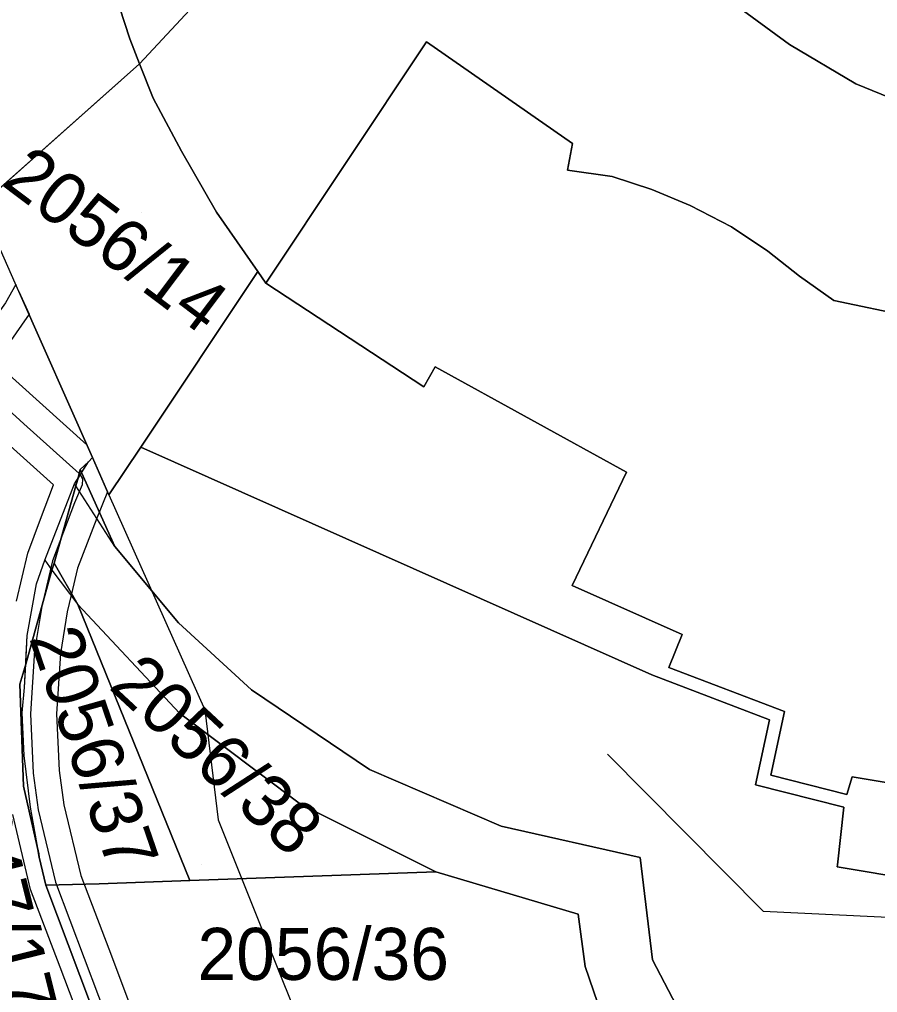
# Model space of a CAD drawing. Extents: x -263423 to -261326, y -1240067 to -1237864.
# Drawn here: x -262424.15 to -262391.16, y -1239342.73 to -1239305.34 of the extents above; entities that cross this region are included whole.
import ezdxf

# ---------------------------------------------------------------- set-up
doc = ezdxf.new("R2010")
doc.units = 0
for name, color, linetype in [('body_kn', 7, 'Continuous'), ('kladpar_druhypozemkov', 7, 'Continuous'), ('kladpar_hranice', 7, 'Continuous'), ('kladpar_parcelnecisla', 7, 'Continuous'), ('kladpar_plochy', 7, 'Continuous'), ('tarchy_linie', 7, 'Continuous'), ('zappar_hrandruhpozemk', 7, 'Continuous')]:
    doc.layers.add(name, color=color, linetype=linetype)

msp = doc.modelspace()

# ---------------------------------------------------------------- linework, layer by layer
at = {"layer": 'body_kn'}
for p, q in [((-262419.91, -1239306.09), (-262419.91, -1239306.09)), ((-262408.5, -1239306.2), (-262408.5, -1239306.2)), ((-262394.55, -1239306.3), (-262394.55, -1239306.3)), ((-262419.54, -1239307.04), (-262419.54, -1239307.04)), ((-262392, -1239307.81), (-262392, -1239307.81)), ((-262419.01, -1239308.37), (-262419.01, -1239308.37)), ((-262402.89, -1239310.11), (-262402.89, -1239310.11)), ((-262417.92, -1239310.4), (-262417.92, -1239310.4)), ((-262403.08, -1239311.13), (-262403.08, -1239311.13)), ((-262401.36, -1239311.37), (-262401.36, -1239311.37)), ((-262399.84, -1239311.87), (-262399.84, -1239311.87)), ((-262398.37, -1239312.49), (-262398.37, -1239312.49)), ((-262416.57, -1239312.74), (-262416.57, -1239312.74)), ((-262396.78, -1239313.31), (-262396.78, -1239313.31)), ((-262395.38, -1239314.25), (-262395.38, -1239314.25)), ((-262414.99, -1239315.03), (-262414.99, -1239315.03)), ((-262414.68, -1239315.48), (-262414.68, -1239315.48)), ((-262394.17, -1239315.2), (-262394.17, -1239315.2)), ((-262392.84, -1239316.14), (-262392.84, -1239316.14)), ((-262423.78, -1239316.67), (-262423.78, -1239316.67)), ((-262408.17, -1239318.69), (-262408.17, -1239318.69)), ((-262408.61, -1239319.46), (-262408.61, -1239319.46)), ((-262423.98, -1239320.88), (-262423.98, -1239320.88)), ((-262421.56, -1239321.69), (-262421.56, -1239321.69)), ((-262419.49, -1239321.78), (-262419.49, -1239321.78)), ((-262421.34, -1239322.18), (-262421.34, -1239322.18)), ((-262421.81, -1239322.64), (-262421.81, -1239322.64)), ((-262421.5, -1239322.34), (-262421.5, -1239322.34)), ((-262421.5, -1239322.34), (-262421.5, -1239322.34)), ((-262421.91, -1239323), (-262421.91, -1239323)), ((-262421.91, -1239323), (-262421.91, -1239323)), ((-262421.85, -1239322.79), (-262421.85, -1239322.79)), ((-262421.81, -1239322.84), (-262421.81, -1239322.84)), ((-262421.76, -1239322.75), (-262421.76, -1239322.75)), ((-262421.76, -1239322.75), (-262421.76, -1239322.75)), ((-262421.73, -1239322.99), (-262421.73, -1239322.99)), ((-262400.82, -1239322.74), (-262400.82, -1239322.74)), ((-262422.84, -1239323.23), (-262422.84, -1239323.23)), ((-262422.03, -1239323.19), (-262422.03, -1239323.19)), ((-262422.03, -1239323.19), (-262422.03, -1239323.19)), ((-262421.98, -1239323.26), (-262421.98, -1239323.26)), ((-262421.98, -1239323.26), (-262421.98, -1239323.26)), ((-262421.74, -1239323.23), (-262421.74, -1239323.23)), ((-262420.76, -1239323.49), (-262420.76, -1239323.49)), ((-262420.71, -1239323.61), (-262420.71, -1239323.61)), ((-262420.71, -1239323.61), (-262420.71, -1239323.61)), ((-262422.03, -1239323.92), (-262422.03, -1239323.92)), ((-262421.18, -1239324.5), (-262421.18, -1239324.5)), ((-262423.34, -1239324.54), (-262423.34, -1239324.54)), ((-262420.48, -1239325.6), (-262420.48, -1239325.6)), ((-262420.48, -1239325.6), (-262420.48, -1239325.6)), ((-262423.83, -1239325.85), (-262423.83, -1239325.85)), ((-262423.18, -1239326.12), (-262423.18, -1239326.12)), ((-262423.18, -1239326.12), (-262423.18, -1239326.12)), ((-262422.88, -1239326.15), (-262422.88, -1239326.15)), ((-262422.82, -1239326.23), (-262422.82, -1239326.23)), ((-262422.9, -1239326.5), (-262422.9, -1239326.5)), ((-262422.9, -1239326.5), (-262422.9, -1239326.5)), ((-262421.92, -1239326.43), (-262421.92, -1239326.43)), ((-262423.49, -1239327.03), (-262423.49, -1239327.03)), ((-262402.91, -1239327.09), (-262402.91, -1239327.09)), ((-262422.16, -1239327.46), (-262422.16, -1239327.46)), ((-262421.9, -1239327.82), (-262421.9, -1239327.82)), ((-262423.29, -1239327.9), (-262423.29, -1239327.9)), ((-262422.31, -1239328.11), (-262422.31, -1239328.11)), ((-262418.04, -1239328.53), (-262418.04, -1239328.53)), ((-262423.85, -1239329.01), (-262423.85, -1239329.01)), ((-262398.68, -1239328.97), (-262398.68, -1239328.97)), ((-262423.57, -1239329.59), (-262423.57, -1239329.59)), ((-262422.57, -1239329.7), (-262422.57, -1239329.7)), ((-262423.91, -1239330.11), (-262423.91, -1239330.11)), ((-262423.91, -1239330.11), (-262423.91, -1239330.11)), ((-262399.19, -1239330.24), (-262399.19, -1239330.24)), ((-262399.84, -1239330.53), (-262399.84, -1239330.53)), ((-262424.13, -1239330.89), (-262424.13, -1239330.89)), ((-262423.96, -1239331.01), (-262423.96, -1239331.01)), ((-262415.23, -1239331.1), (-262415.23, -1239331.1)), ((-262424.04, -1239331.99), (-262424.04, -1239331.99)), ((-262424.04, -1239331.99), (-262424.04, -1239331.99)), ((-262418, -1239332), (-262418, -1239332)), ((-262417.02, -1239331.87), (-262417.02, -1239331.87)), ((-262394.74, -1239331.94), (-262394.74, -1239331.94)), ((-262423.73, -1239332.02), (-262423.73, -1239332.02)), ((-262422.72, -1239332.02), (-262422.72, -1239332.02)), ((-262395.32, -1239332.25), (-262395.32, -1239332.25)), ((-262423.97, -1239333.62), (-262423.97, -1239333.62)), ((-262423.97, -1239333.62), (-262423.97, -1239333.62)), ((-262401.55, -1239333.58), (-262401.55, -1239333.58)), ((-262422.62, -1239334.2), (-262422.62, -1239334.2)), ((-262410.7, -1239334.16), (-262410.7, -1239334.16)), ((-262423.62, -1239334.3), (-262423.62, -1239334.3)), ((-262395.27, -1239334.38), (-262395.27, -1239334.38)), ((-262392.14, -1239334.45), (-262392.14, -1239334.45)), ((-262424, -1239334.8), (-262424, -1239334.8)), ((-262395.86, -1239334.75), (-262395.86, -1239334.75)), ((-262392.34, -1239335.12), (-262392.34, -1239335.12)), ((-262423.72, -1239335.61), (-262423.72, -1239335.61)), ((-262423.43, -1239335.72), (-262423.43, -1239335.72)), ((-262422.44, -1239335.52), (-262422.44, -1239335.52)), ((-262413.35, -1239335.49), (-262413.35, -1239335.49)), ((-262392.46, -1239335.61), (-262392.46, -1239335.61)), ((-262416.51, -1239336.1), (-262416.51, -1239336.1)), ((-262405.63, -1239336.34), (-262405.63, -1239336.34)), ((-262423.41, -1239337.41), (-262423.41, -1239337.41)), ((-262423.41, -1239337.41), (-262423.41, -1239337.41)), ((-262423.39, -1239337.53), (-262423.39, -1239337.53)), ((-262423.39, -1239337.53), (-262423.39, -1239337.53)), ((-262400.29, -1239337.54), (-262400.29, -1239337.54)), ((-262392.72, -1239337.9), (-262392.72, -1239337.9)), ((-262392.71, -1239337.83), (-262392.71, -1239337.83)), ((-262421.79, -1239338.24), (-262421.79, -1239338.24)), ((-262408.15, -1239338.09), (-262408.15, -1239338.09)), ((-262423.14, -1239338.61), (-262423.14, -1239338.61)), ((-262423.14, -1239338.61), (-262423.14, -1239338.61)), ((-262422.77, -1239338.49), (-262422.77, -1239338.49)), ((-262421.08, -1239338.56), (-262421.08, -1239338.56)), ((-262417.6, -1239338.43), (-262417.6, -1239338.43)), ((-262417.6, -1239338.43), (-262417.6, -1239338.43)), ((-262423.72, -1239338.77), (-262423.72, -1239338.77)), ((-262415.03, -1239339.81), (-262415.03, -1239339.81)), ((-262402.67, -1239339.72), (-262402.67, -1239339.72)), ((-262395.56, -1239339.61), (-262395.56, -1239339.61)), ((-262420.72, -1239341.05), (-262420.72, -1239341.05)), ((-262421.66, -1239341.42), (-262421.66, -1239341.42)), ((-262399.82, -1239341.48), (-262399.82, -1239341.48)), ((-262422.59, -1239341.76), (-262422.59, -1239341.76)), ((-262402.4, -1239341.73), (-262402.4, -1239341.73))]:
    msp.add_line(p, q, dxfattribs=at)
at = {"layer": 'kladpar_druhypozemkov'}
for p, q in [((-262419.47, -1239312.77), (-262419.47, -1239312.77)), ((-262422.87, -1239329.63), (-262422.87, -1239329.63)), ((-262417.14, -1239337.8), (-262417.14, -1239337.8)), ((-262410.99, -1239340.44), (-262410.99, -1239340.44))]:
    msp.add_line(p, q, dxfattribs=at)
at = {"layer": 'kladpar_hranice'}
for points in [[(-262392.51, -1239219.6), (-262397.51, -1239270.56), (-262404.97, -1239269.83), (-262407.35, -1239293.96), (-262408.99, -1239295.72), (-262419.54, -1239307.04), (-262419.91, -1239306.09), (-262420.69, -1239303.68), (-262421.21, -1239301.45), (-262421.48, -1239298.98), (-262421.62, -1239296.31), (-262421.45, -1239293.89), (-262421.08, -1239291.6), (-262421.02, -1239290.94), (-262420.49, -1239284.54), (-262420.98, -1239279.68), (-262421.54, -1239274.04), (-262423.78, -1239251.79), (-262426.02, -1239229.54)], [(-262408.99, -1239295.72), (-262407.35, -1239293.96), (-262390.84, -1239295.5), (-262365.17, -1239297.96), (-262357.78, -1239223.01), (-262340.09, -1239224.75), (-262331.64, -1239247.44), (-262330.92, -1239250.42), (-262330.53, -1239252.77), (-262330.57, -1239255.63), (-262331.19, -1239258.75), (-262332.3, -1239262.51), (-262346.55, -1239306.04), (-262357.51, -1239307.7), (-262363.64, -1239309.91), (-262373.02, -1239311.56), (-262379.68, -1239311.03), (-262389.08, -1239309), (-262392, -1239307.81), (-262394.55, -1239306.3), (-262408.99, -1239295.72)], [(-262426.02, -1239229.54), (-262423.78, -1239251.79), (-262421.54, -1239274.04), (-262420.98, -1239279.68), (-262420.49, -1239284.54), (-262421.02, -1239290.94), (-262421.08, -1239291.6), (-262421.45, -1239293.89), (-262421.62, -1239296.31), (-262421.48, -1239298.98), (-262421.21, -1239301.45), (-262420.69, -1239303.68), (-262419.91, -1239306.09), (-262419.54, -1239307.04), (-262425.65, -1239312.48), (-262426.74, -1239302.75), (-262427.83, -1239289.72), (-262428.37, -1239278.57), (-262428.21, -1239268.2), (-262427.52, -1239257.85), (-262427.38, -1239249.37), (-262428.11, -1239240.93)], [(-262389.91, -1239316.76), (-262392.84, -1239316.14), (-262394.17, -1239315.2), (-262395.38, -1239314.25), (-262396.78, -1239313.31), (-262398.37, -1239312.49), (-262399.84, -1239311.87), (-262401.36, -1239311.37), (-262403.08, -1239311.13), (-262402.89, -1239310.11), (-262408.5, -1239306.2), (-262414.68, -1239315.48), (-262414.99, -1239315.03), (-262416.57, -1239312.74), (-262417.92, -1239310.4), (-262419.01, -1239308.37), (-262419.54, -1239307.04), (-262408.99, -1239295.72), (-262394.55, -1239306.3), (-262392, -1239307.81), (-262389.08, -1239309)], [(-262380.2, -1239336.45), (-262392.14, -1239334.45), (-262392.34, -1239335.12), (-262395.27, -1239334.38), (-262394.74, -1239331.94), (-262399.19, -1239330.24), (-262398.68, -1239328.97), (-262402.91, -1239327.09), (-262400.82, -1239322.74), (-262408.17, -1239318.69), (-262408.61, -1239319.46), (-262414.68, -1239315.48), (-262408.5, -1239306.2), (-262402.89, -1239310.11), (-262403.08, -1239311.13), (-262401.36, -1239311.37), (-262399.84, -1239311.87), (-262398.37, -1239312.49), (-262396.78, -1239313.31), (-262395.38, -1239314.25), (-262394.17, -1239315.2), (-262392.84, -1239316.14), (-262389.91, -1239316.76)], [(-262420.71, -1239323.61), (-262421.34, -1239322.18), (-262424.17, -1239315.8), (-262425.65, -1239312.48), (-262419.54, -1239307.04), (-262419.01, -1239308.37), (-262417.92, -1239310.4), (-262416.57, -1239312.74), (-262414.99, -1239315.03), (-262419.49, -1239321.78), (-262420.71, -1239323.61)], [(-262380.78, -1239339.9), (-262392.72, -1239337.9), (-262392.71, -1239337.83), (-262392.46, -1239335.61), (-262395.86, -1239334.75), (-262395.32, -1239332.25), (-262399.84, -1239330.53), (-262419.49, -1239321.78), (-262414.99, -1239315.03), (-262414.68, -1239315.48), (-262408.61, -1239319.46), (-262408.17, -1239318.69), (-262400.82, -1239322.74), (-262402.91, -1239327.09), (-262398.68, -1239328.97), (-262399.19, -1239330.24), (-262394.74, -1239331.94), (-262395.27, -1239334.38), (-262392.34, -1239335.12), (-262392.14, -1239334.45), (-262380.2, -1239336.45)], [(-262424.17, -1239315.8), (-262421.34, -1239322.18), (-262421.5, -1239322.34), (-262421.81, -1239322.64), (-262421.91, -1239323), (-262421.98, -1239323.26), (-262422.82, -1239326.23), (-262422.9, -1239326.5), (-262423.91, -1239330.11), (-262424.13, -1239330.89), (-262424, -1239334.8), (-262423.41, -1239337.41), (-262423.39, -1239337.53), (-262423.14, -1239338.61), (-262420.97, -1239344.36)], [(-262390.86, -1239350.34), (-262394.96, -1239348.17), (-262397.98, -1239344.99), (-262399.82, -1239341.48), (-262400.29, -1239337.54), (-262405.63, -1239336.34), (-262410.7, -1239334.16), (-262415.23, -1239331.1), (-262418.04, -1239328.53), (-262420.48, -1239325.6), (-262421.76, -1239322.75), (-262421.81, -1239322.64), (-262421.5, -1239322.34), (-262421.34, -1239322.18), (-262420.71, -1239323.61), (-262419.49, -1239321.78), (-262399.84, -1239330.53), (-262395.32, -1239332.25), (-262395.86, -1239334.75), (-262392.46, -1239335.61), (-262392.71, -1239337.83), (-262392.72, -1239337.9), (-262380.78, -1239339.9)], [(-262401.76, -1239343.6), (-262402.4, -1239341.73), (-262402.67, -1239339.72), (-262408.15, -1239338.09), (-262413.35, -1239335.49), (-262418, -1239332), (-262421.9, -1239327.82), (-262422.82, -1239326.23), (-262421.98, -1239323.26), (-262421.91, -1239323), (-262421.81, -1239322.64), (-262421.76, -1239322.75), (-262420.48, -1239325.6), (-262418.04, -1239328.53), (-262415.23, -1239331.1), (-262410.7, -1239334.16), (-262405.63, -1239336.34), (-262400.29, -1239337.54), (-262399.82, -1239341.48), (-262397.98, -1239344.99)], [(-262417.6, -1239338.43), (-262421.08, -1239338.56), (-262423.14, -1239338.61), (-262423.39, -1239337.53), (-262423.41, -1239337.41), (-262424, -1239334.8), (-262424.13, -1239330.89), (-262423.91, -1239330.11), (-262422.9, -1239326.5), (-262422.82, -1239326.23), (-262421.9, -1239327.82), (-262417.6, -1239338.43)], [(-262417.6, -1239338.43), (-262421.9, -1239327.82), (-262418, -1239332), (-262413.35, -1239335.49), (-262408.15, -1239338.09), (-262417.6, -1239338.43)], [(-262420.97, -1239344.36), (-262423.14, -1239338.61), (-262421.08, -1239338.56), (-262417.6, -1239338.43), (-262408.15, -1239338.09), (-262402.67, -1239339.72), (-262402.4, -1239341.73), (-262401.76, -1239343.6), (-262415.28, -1239344.13), (-262417.78, -1239344.23), (-262418.6, -1239344.27), (-262420.97, -1239344.36)]]:
    msp.add_lwpolyline(points, dxfattribs=at)
at = {"layer": 'kladpar_plochy'}
for p, q in [((-262420.69, -1239303.68), (-262419.91, -1239306.09)), ((-262419.91, -1239306.09), (-262419.54, -1239307.04)), ((-262419.54, -1239307.04), (-262425.65, -1239312.48))]:
    msp.add_line(p, q, dxfattribs=at)
for points in [[(-262392.51, -1239219.6), (-262397.51, -1239270.56), (-262404.97, -1239269.83), (-262407.35, -1239293.96), (-262408.99, -1239295.72), (-262419.54, -1239307.04), (-262419.91, -1239306.09), (-262420.69, -1239303.68), (-262421.21, -1239301.45), (-262421.48, -1239298.98), (-262421.62, -1239296.31), (-262421.45, -1239293.89), (-262421.08, -1239291.6), (-262421.02, -1239290.94), (-262420.49, -1239284.54), (-262420.98, -1239279.68), (-262421.54, -1239274.04), (-262423.78, -1239251.79), (-262426.02, -1239229.54)], [(-262389.91, -1239316.76), (-262392.84, -1239316.14), (-262394.17, -1239315.2), (-262395.38, -1239314.25), (-262396.78, -1239313.31), (-262398.37, -1239312.49), (-262399.84, -1239311.87), (-262401.36, -1239311.37), (-262403.08, -1239311.13), (-262402.89, -1239310.11), (-262408.5, -1239306.2), (-262414.68, -1239315.48), (-262414.99, -1239315.03), (-262416.57, -1239312.74), (-262417.92, -1239310.4), (-262419.01, -1239308.37), (-262419.54, -1239307.04), (-262408.99, -1239295.72), (-262394.55, -1239306.3), (-262392, -1239307.81), (-262389.08, -1239309)], [(-262380.2, -1239336.45), (-262392.14, -1239334.45), (-262392.34, -1239335.12), (-262395.27, -1239334.38), (-262394.74, -1239331.94), (-262399.19, -1239330.24), (-262398.68, -1239328.97), (-262402.91, -1239327.09), (-262400.82, -1239322.74), (-262408.17, -1239318.69), (-262408.61, -1239319.46), (-262414.68, -1239315.48), (-262408.5, -1239306.2), (-262402.89, -1239310.11), (-262403.08, -1239311.13), (-262401.36, -1239311.37), (-262399.84, -1239311.87), (-262398.37, -1239312.49), (-262396.78, -1239313.31), (-262395.38, -1239314.25), (-262394.17, -1239315.2), (-262392.84, -1239316.14), (-262389.91, -1239316.76)], [(-262380.78, -1239339.9), (-262392.72, -1239337.9), (-262392.71, -1239337.83), (-262392.46, -1239335.61), (-262395.86, -1239334.75), (-262395.32, -1239332.25), (-262399.84, -1239330.53), (-262419.49, -1239321.78), (-262414.99, -1239315.03), (-262414.68, -1239315.48), (-262408.61, -1239319.46), (-262408.17, -1239318.69), (-262400.82, -1239322.74), (-262402.91, -1239327.09), (-262398.68, -1239328.97), (-262399.19, -1239330.24), (-262394.74, -1239331.94), (-262395.27, -1239334.38), (-262392.34, -1239335.12), (-262392.14, -1239334.45), (-262380.2, -1239336.45)], [(-262424.17, -1239315.8), (-262421.34, -1239322.18), (-262421.5, -1239322.34), (-262421.81, -1239322.64), (-262421.91, -1239323), (-262421.98, -1239323.26), (-262422.82, -1239326.23), (-262422.9, -1239326.5), (-262423.91, -1239330.11), (-262424.13, -1239330.89), (-262424, -1239334.8), (-262423.41, -1239337.41), (-262423.39, -1239337.53), (-262423.14, -1239338.61), (-262420.97, -1239344.36)], [(-262390.86, -1239350.34), (-262394.96, -1239348.17), (-262397.98, -1239344.99), (-262399.82, -1239341.48), (-262400.29, -1239337.54), (-262405.63, -1239336.34), (-262410.7, -1239334.16), (-262415.23, -1239331.1), (-262418.04, -1239328.53), (-262420.48, -1239325.6), (-262421.76, -1239322.75), (-262421.81, -1239322.64), (-262421.5, -1239322.34), (-262421.34, -1239322.18), (-262420.71, -1239323.61), (-262419.49, -1239321.78), (-262399.84, -1239330.53), (-262395.32, -1239332.25), (-262395.86, -1239334.75), (-262392.46, -1239335.61), (-262392.71, -1239337.83), (-262392.72, -1239337.9), (-262380.78, -1239339.9)], [(-262401.76, -1239343.6), (-262402.4, -1239341.73), (-262402.67, -1239339.72), (-262408.15, -1239338.09), (-262413.35, -1239335.49), (-262418, -1239332), (-262421.9, -1239327.82), (-262422.82, -1239326.23), (-262421.98, -1239323.26), (-262421.91, -1239323), (-262421.81, -1239322.64), (-262421.76, -1239322.75), (-262420.48, -1239325.6), (-262418.04, -1239328.53), (-262415.23, -1239331.1), (-262410.7, -1239334.16), (-262405.63, -1239336.34), (-262400.29, -1239337.54), (-262399.82, -1239341.48), (-262397.98, -1239344.99)]]:
    msp.add_lwpolyline(points, dxfattribs=at)
for points in [[(-262408.99, -1239295.72), (-262407.35, -1239293.96), (-262390.84, -1239295.5), (-262365.17, -1239297.96), (-262357.78, -1239223.01), (-262340.09, -1239224.75), (-262331.64, -1239247.44), (-262330.92, -1239250.42), (-262330.53, -1239252.77), (-262330.57, -1239255.63), (-262331.19, -1239258.75), (-262332.3, -1239262.51), (-262346.55, -1239306.04), (-262357.51, -1239307.7), (-262363.64, -1239309.91), (-262373.02, -1239311.56), (-262379.68, -1239311.03), (-262389.08, -1239309), (-262392, -1239307.81), (-262394.55, -1239306.3)], [(-262420.71, -1239323.61), (-262421.34, -1239322.18), (-262424.17, -1239315.8), (-262425.65, -1239312.48), (-262419.54, -1239307.04), (-262419.01, -1239308.37), (-262417.92, -1239310.4), (-262416.57, -1239312.74), (-262414.99, -1239315.03), (-262419.49, -1239321.78)], [(-262417.6, -1239338.43), (-262421.08, -1239338.56), (-262423.14, -1239338.61), (-262423.39, -1239337.53), (-262423.41, -1239337.41), (-262424, -1239334.8), (-262424.13, -1239330.89), (-262423.91, -1239330.11), (-262422.9, -1239326.5), (-262422.82, -1239326.23), (-262421.9, -1239327.82)], [(-262417.6, -1239338.43), (-262421.9, -1239327.82), (-262418, -1239332), (-262413.35, -1239335.49), (-262408.15, -1239338.09)], [(-262420.97, -1239344.36), (-262423.14, -1239338.61), (-262421.08, -1239338.56), (-262417.6, -1239338.43), (-262408.15, -1239338.09), (-262402.67, -1239339.72), (-262402.4, -1239341.73), (-262401.76, -1239343.6), (-262415.28, -1239344.13), (-262417.78, -1239344.23), (-262418.6, -1239344.27)]]:
    msp.add_lwpolyline(points, close=True, dxfattribs=at)
at = {"layer": 'tarchy_linie'}
for points in [[(-262424.29, -1239315.53), (-262424.69, -1239316.23), (-262425.56, -1239317.44), (-262426.23, -1239318.45), (-262426.25, -1239318.62), (-262426.2, -1239318.79), (-262426.1, -1239318.96), (-262423.98, -1239320.88), (-262421.85, -1239322.79), (-262421.81, -1239322.84), (-262421.73, -1239322.99), (-262421.74, -1239323.23), (-262422.03, -1239323.92), (-262422.88, -1239326.15), (-262423.29, -1239327.9), (-262423.57, -1239329.59), (-262423.73, -1239332.02), (-262423.62, -1239334.3), (-262423.43, -1239335.72), (-262422.77, -1239338.49), (-262421.66, -1239341.42), (-262420.56, -1239344.34)], [(-262424.17, -1239315.8), (-262423.78, -1239316.67), (-262425.08, -1239318.52), (-262421.56, -1239321.69), (-262421.34, -1239322.18), (-262420.76, -1239323.49), (-262421.18, -1239324.5), (-262421.92, -1239326.43), (-262422.16, -1239327.46), (-262422.31, -1239328.11), (-262422.57, -1239329.7), (-262422.72, -1239332.02), (-262422.62, -1239334.2), (-262422.44, -1239335.52), (-262421.79, -1239338.24), (-262420.72, -1239341.05), (-262419.65, -1239343.89)], [(-262424.27, -1239327.69), (-262423.83, -1239325.85), (-262423.34, -1239324.54), (-262422.84, -1239323.23), (-262424.64, -1239321.61)], [(-262420.97, -1239344.36), (-262423.14, -1239338.61), (-262423.39, -1239337.53), (-262423.72, -1239335.61), (-262423.97, -1239333.62), (-262424.04, -1239331.99), (-262423.96, -1239331.01), (-262423.85, -1239329.01), (-262423.49, -1239327.03), (-262423.18, -1239326.12), (-262422.03, -1239323.19), (-262421.5, -1239322.34), (-262421.34, -1239322.18), (-262420.71, -1239323.61)], [(-262420.71, -1239323.61), (-262417.02, -1239331.87), (-262416.51, -1239336.1), (-262415.03, -1239339.81), (-262413.54, -1239343.52)], [(-262401.55, -1239333.58), (-262395.56, -1239339.61), (-262347.8, -1239341.9), (-262319.88, -1239344.16), (-262276.2, -1239337.07), (-262224.63, -1239332.93)], [(-262421.47, -1239344.7), (-262422.59, -1239341.76), (-262423.72, -1239338.77), (-262424.41, -1239335.89)]]:
    msp.add_lwpolyline(points, dxfattribs=at)
at = {"layer": 'zappar_hrandruhpozemk'}
for p, q in [((-262421.5, -1239322.34), (-262421.34, -1239322.18)), ((-262421.76, -1239322.75), (-262421.5, -1239322.34)), ((-262422.03, -1239323.19), (-262421.91, -1239323)), ((-262421.91, -1239323), (-262421.76, -1239322.75)), ((-262423.18, -1239326.12), (-262422.03, -1239323.19)), ((-262421.98, -1239323.26), (-262422.03, -1239323.19)), ((-262420.48, -1239325.6), (-262421.98, -1239323.26)), ((-262423.18, -1239326.12), (-262422.9, -1239326.5)), ((-262422.9, -1239326.5), (-262421.9, -1239327.82)), ((-262423.97, -1239333.62), (-262424.04, -1239331.99)), ((-262423.39, -1239337.53), (-262423.41, -1239337.41)), ((-262423.14, -1239338.61), (-262423.39, -1239337.53))]:
    msp.add_line(p, q, dxfattribs=at)
for points in [[(-262423.91, -1239330.11), (-262423.85, -1239329.01), (-262423.49, -1239327.03), (-262423.18, -1239326.12)], [(-262424.04, -1239331.99), (-262423.96, -1239331.01), (-262423.91, -1239330.11)], [(-262423.41, -1239337.41), (-262423.72, -1239335.61), (-262423.97, -1239333.62)]]:
    msp.add_lwpolyline(points, dxfattribs=at)

# ---------------------------------------------------------------- texts
at = {"layer": 'kladpar_parcelnecisla'}
for s, rotation, p in [('2056/14', 323, (-262424.884, -1239311.674)), ('2056/37', 289, (-262423.793, -1239329.097)), ('2056/38', 317, (-262420.761, -1239331.017)), ('2047/17', 284, (-262426.946, -1239334.354))]:
    msp.add_text(s, height=2, rotation=rotation, dxfattribs=at).set_placement(p)
msp.add_text('2056/36', height=2, dxfattribs=at).set_placement((-262417.307, -1239342.25))

doc.saveas('drawing.dxf')
